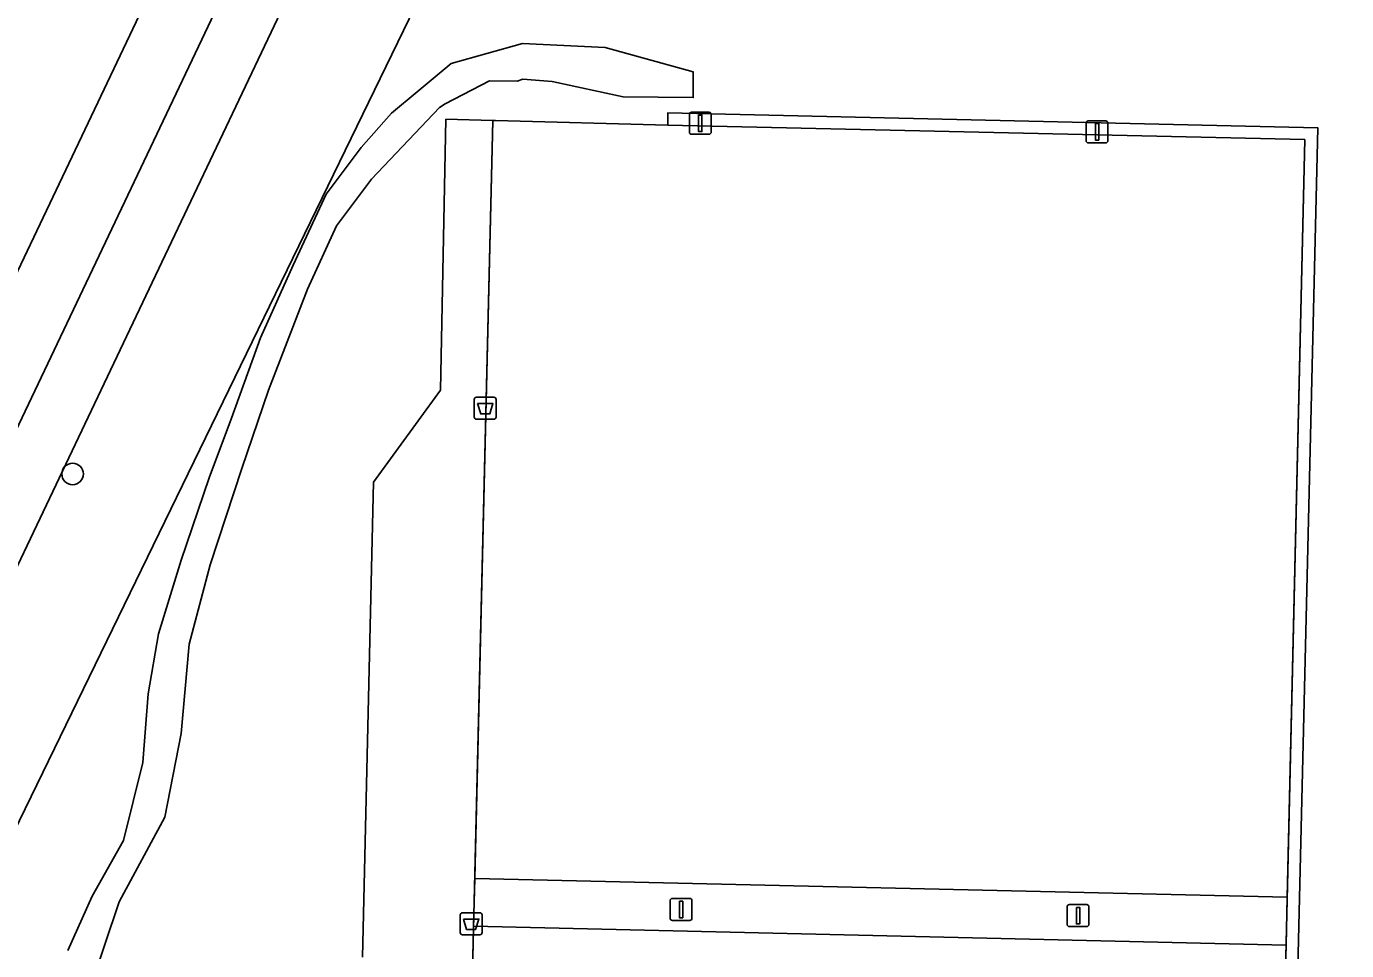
# Model space of a CAD drawing. Extents: x 161477 to 163040, y 383680 to 384871.
# Drawn here: x 161787.2 to 161847.1, y 384750.3 to 384792.2 of the extents above; entities that cross this region are included whole.
import ezdxf

# ---------------------------------------------------------------- set-up
doc = ezdxf.new("R2010")
doc.units = 0
for name, color, linetype in [('IMGEO_Afvalbak', 7, 'Continuous'), ('IMGEO_Berm_groen', 7, 'Continuous'), ('IMGEO_Boom', 7, 'Continuous'), ('IMGEO_Fietspad_gesloten', 7, 'Continuous'), ('IMGEO_Groenvoorziening', 7, 'Continuous'), ('IMGEO_Hek', 7, 'Continuous'), ('IMGEO_Lichtmast', 7, 'Continuous'), ('IMGEO_Terreindeel_gesloten', 7, 'Continuous'), ('IMGEO_Voetpad_onverhard', 7, 'Continuous'), ('IMGEO_Voetpad_open', 7, 'Continuous')]:
    doc.layers.add(name, color=color, linetype=linetype)

msp = doc.modelspace()

# ---------------------------------------------------------------- linework, layer by layer
at = {"layer": 'IMGEO_Afvalbak'}
for p, q in [((161807.515, 384774.5), (161807.515, 384775.3)), ((161807.515, 384775.3), (161807.515, 384774.5)), ((161807.615, 384775.4), (161808.405, 384775.4)), ((161808.405, 384775.4), (161807.615, 384775.4)), ((161808.505, 384775.3), (161808.505, 384774.5)), ((161808.505, 384774.5), (161808.505, 384775.3)), ((161808.405, 384774.4), (161807.615, 384774.4)), ((161807.615, 384774.4), (161808.405, 384774.4)), ((161806.875, 384751.11), (161806.875, 384751.91)), ((161806.875, 384751.91), (161806.875, 384751.11)), ((161806.975, 384752.01), (161807.765, 384752.01)), ((161807.765, 384752.01), (161806.975, 384752.01)), ((161807.865, 384751.91), (161807.865, 384751.11)), ((161807.865, 384751.11), (161807.865, 384751.91)), ((161807.765, 384751.01), (161806.975, 384751.01)), ((161806.975, 384751.01), (161807.765, 384751.01))]:
    msp.add_line(p, q, dxfattribs=at)
for points in [[(161807.658, 384775.114), (161808.362, 384775.114), (161808.213, 384774.644), (161807.807, 384774.644), (161807.658, 384775.114)], [(161807.018, 384751.724), (161807.722, 384751.724), (161807.573, 384751.254), (161807.167, 384751.254), (161807.018, 384751.724)]]:
    msp.add_lwpolyline(points, dxfattribs=at)
for centre, start, end in [((161807.615, 384775.3), 90, 180), ((161807.615, 384775.3), 90, 180), ((161808.405, 384775.3), 0, 90), ((161808.405, 384775.3), 360, 90), ((161807.615, 384774.5), 180, 270), ((161807.615, 384774.5), 180, 270), ((161808.405, 384774.5), 270, 0), ((161808.405, 384774.5), 270, 0), ((161806.975, 384751.91), 90, 180), ((161806.975, 384751.91), 90, 180), ((161807.765, 384751.91), 0, 90), ((161807.765, 384751.91), 360, 90), ((161806.975, 384751.11), 180, 270), ((161806.975, 384751.11), 180, 270), ((161807.765, 384751.11), 270, 0), ((161807.765, 384751.11), 270, 0)]:
    msp.add_arc(centre, 0.1, start, end, dxfattribs=at)
at = {"layer": 'IMGEO_Berm_groen'}
msp.add_lwpolyline([(161769.245, 384758.083), (161764.688, 384746.722), (161763.528, 384743.867), (161755.837, 384725.304), (161751.324, 384714.413), (161754.426, 384712.973), (161799.435, 384807.726), (161800.209, 384809.412), (161800.411, 384809.395)], dxfattribs=at)
at = {"layer": 'IMGEO_Boom'}
msp.add_circle((161789.3, 384771.92), 0.489, dxfattribs=at)
at = {"layer": 'IMGEO_Fietspad_gesloten'}
for points in [[(161801.859, 384820.032), (161800.935, 384812.59), (161800.697, 384810.405), (161800.695, 384810.382), (161800.692, 384810.359), (161800.411, 384809.395), (161800.209, 384809.412), (161799.435, 384807.726), (161754.426, 384712.973)], [(161750.618, 384697.888), (161803.161, 384808.473), (161803.913, 384809.963)]]:
    msp.add_lwpolyline(points, dxfattribs=at)
at = {"layer": 'IMGEO_Groenvoorziening'}
for points in [[(161804.698, 384805.476), (161800.478, 384796.565), (161778.347, 384750), (161773.012, 384738.776), (161751.678, 384693.98), (161741.125, 384672.506), (161729.219, 384648.412), (161733.008, 384645.95), (161782.919, 384748.037), (161810.108, 384804.005), (161836.574, 384803.916), (161949.969, 384804.107), (162038.287, 384809.499)], [(161949.969, 384804.107), (161836.574, 384803.916), (161810.108, 384804.005), (161782.919, 384748.037), (161733.008, 384645.95), (161725.311, 384630.208), (161692.773, 384563.441)], [(161789.079, 384750.291), (161790.19, 384752.761), (161791.611, 384755.291), (161792.486, 384758.823), (161792.72, 384761.949), (161793.19, 384764.667), (161794.22, 384768.011), (161795.486, 384771.737), (161796.51, 384774.449), (161797.815, 384778.093), (161799.307, 384781.397), (161800.798, 384784.618), (161802.383, 384786.737), (161803.766, 384788.295), (161804.919, 384789.255), (161806.47, 384790.546), (161809.704, 384791.453), (161813.454, 384791.266), (161817.438, 384790.171), (161817.442, 384788.997), (161814.272, 384789.026), (161811.044, 384789.727), (161809.719, 384789.827), (161809.464, 384789.741), (161808.198, 384789.753), (161806.196, 384788.706), (161805.938, 384788.546), (161802.85, 384785.297), (161801.264, 384783.178), (161799.959, 384780.297), (161798.188, 384775.721), (161796.976, 384772.161), (161795.532, 384767.793), (161794.579, 384764.199), (161794.22, 384760.137), (161793.486, 384756.354), (161791.407, 384752.51), (161790.079, 384748.541)], [(161802.445, 384750), (161802.939, 384771.548), (161805.986, 384775.719), (161806.224, 384788.013), (161808.362, 384787.957), (161808.475, 384787.954), (161816.287, 384787.75), (161816.296, 384788.305), (161845.756, 384787.625), (161843.634, 384698.035)]]:
    msp.add_lwpolyline(points, dxfattribs=at)
at = {"layer": 'IMGEO_Hek'}
for points in [[(162038.287, 384809.499), (161949.969, 384804.107), (161836.574, 384803.916), (161810.108, 384804.005), (161782.919, 384748.037)], [(161816.287, 384787.75), (161845.169, 384787.091), (161844.314, 384750), (161843.132, 384698.677), (161806.229, 384699.427), (161806.653, 384717.024)], [(161806.653, 384717.024), (161807.448, 384750), (161808.362, 384787.957)]]:
    msp.add_lwpolyline(points, dxfattribs=at)
at = {"layer": 'IMGEO_Lichtmast'}
for p, q in [((161817.265, 384787.43), (161817.265, 384788.23)), ((161817.265, 384788.23), (161817.265, 384787.43)), ((161817.365, 384788.33), (161818.155, 384788.33)), ((161818.155, 384788.33), (161817.365, 384788.33)), ((161818.255, 384788.23), (161818.255, 384787.43)), ((161818.255, 384787.43), (161818.255, 384788.23)), ((161835.255, 384787.04), (161835.255, 384787.84)), ((161835.255, 384787.84), (161835.255, 384787.04)), ((161835.355, 384787.94), (161836.145, 384787.94)), ((161836.145, 384787.94), (161835.355, 384787.94)), ((161836.245, 384787.84), (161836.245, 384787.04)), ((161836.245, 384787.04), (161836.245, 384787.84)), ((161818.155, 384787.33), (161817.365, 384787.33)), ((161817.365, 384787.33), (161818.155, 384787.33)), ((161836.145, 384786.94), (161835.355, 384786.94)), ((161835.355, 384786.94), (161836.145, 384786.94)), ((161816.395, 384751.76), (161816.395, 384752.56)), ((161816.395, 384752.56), (161816.395, 384751.76)), ((161816.495, 384752.66), (161817.285, 384752.66)), ((161817.285, 384752.66), (161816.495, 384752.66)), ((161817.385, 384752.56), (161817.385, 384751.76)), ((161817.385, 384751.76), (161817.385, 384752.56)), ((161834.395, 384751.48), (161834.395, 384752.28)), ((161834.395, 384752.28), (161834.395, 384751.48)), ((161834.495, 384752.38), (161835.285, 384752.38)), ((161835.285, 384752.38), (161834.495, 384752.38)), ((161835.385, 384752.28), (161835.385, 384751.48)), ((161835.385, 384751.48), (161835.385, 384752.28)), ((161817.285, 384751.66), (161816.495, 384751.66)), ((161816.495, 384751.66), (161817.285, 384751.66)), ((161835.285, 384751.38), (161834.495, 384751.38)), ((161834.495, 384751.38), (161835.285, 384751.38))]:
    msp.add_line(p, q, dxfattribs=at)
for points in [[(161817.685, 384788.205), (161817.835, 384788.205), (161817.835, 384787.455), (161817.685, 384787.455), (161817.685, 384788.205)], [(161835.675, 384787.815), (161835.825, 384787.815), (161835.825, 384787.065), (161835.675, 384787.065), (161835.675, 384787.815)], [(161816.815, 384752.535), (161816.965, 384752.535), (161816.965, 384751.785), (161816.815, 384751.785), (161816.815, 384752.535)], [(161834.815, 384752.255), (161834.965, 384752.255), (161834.965, 384751.505), (161834.815, 384751.505), (161834.815, 384752.255)]]:
    msp.add_lwpolyline(points, dxfattribs=at)
for centre, start, end in [((161817.365, 384788.23), 90, 180), ((161817.365, 384788.23), 90, 180), ((161818.155, 384788.23), 0, 90), ((161818.155, 384788.23), 360, 90), ((161835.355, 384787.84), 90, 180), ((161835.355, 384787.84), 90, 180), ((161836.145, 384787.84), 0, 90), ((161836.145, 384787.84), 360, 90), ((161817.365, 384787.43), 180, 270), ((161817.365, 384787.43), 180, 270), ((161818.155, 384787.43), 270, 0), ((161818.155, 384787.43), 270, 0), ((161835.355, 384787.04), 180, 270), ((161835.355, 384787.04), 180, 270), ((161836.145, 384787.04), 270, 0), ((161836.145, 384787.04), 270, 0), ((161816.495, 384752.56), 90, 180), ((161816.495, 384752.56), 90, 180), ((161817.285, 384752.56), 0, 90), ((161817.285, 384752.56), 360, 90), ((161834.495, 384752.28), 90, 180), ((161834.495, 384752.28), 90, 180), ((161835.285, 384752.28), 0, 90), ((161835.285, 384752.28), 360, 90), ((161816.495, 384751.76), 180, 270), ((161816.495, 384751.76), 180, 270), ((161817.285, 384751.76), 270, 0), ((161817.285, 384751.76), 270, 0), ((161834.495, 384751.48), 180, 270), ((161834.495, 384751.48), 180, 270), ((161835.285, 384751.48), 270, 0), ((161835.285, 384751.48), 270, 0)]:
    msp.add_arc(centre, 0.1, start, end, dxfattribs=at)
at = {"layer": 'IMGEO_Terreindeel_gesloten'}
for points in [[(161845.169, 384787.091), (161816.287, 384787.75), (161808.475, 384787.954), (161808.362, 384787.957), (161807.534, 384753.568), (161844.376, 384752.711)], [(161844.314, 384750), (161844.327, 384750.545), (161807.482, 384751.399), (161807.448, 384750), (161806.653, 384717.024), (161806.272, 384701.205), (161843.17, 384700.342)]]:
    msp.add_lwpolyline(points, close=True, dxfattribs=at)
at = {"layer": 'IMGEO_Voetpad_onverhard'}
msp.add_lwpolyline([(161790.079, 384748.541), (161791.407, 384752.51), (161793.486, 384756.354), (161794.22, 384760.137), (161794.579, 384764.199), (161795.532, 384767.793), (161796.976, 384772.161), (161798.188, 384775.721), (161799.959, 384780.297), (161801.264, 384783.178), (161802.85, 384785.297), (161805.938, 384788.546), (161806.196, 384788.706), (161808.198, 384789.753), (161809.464, 384789.741), (161809.719, 384789.827), (161811.044, 384789.727), (161814.272, 384789.026), (161817.442, 384788.997), (161817.438, 384790.171), (161813.454, 384791.266), (161809.704, 384791.453), (161806.47, 384790.546), (161804.919, 384789.255), (161803.766, 384788.295), (161802.383, 384786.737), (161800.798, 384784.618), (161799.307, 384781.397), (161797.815, 384778.093), (161796.51, 384774.449), (161795.486, 384771.737), (161794.22, 384768.011), (161793.19, 384764.667), (161792.72, 384761.949), (161792.486, 384758.823), (161791.611, 384755.291), (161790.19, 384752.761), (161789.079, 384750.291)], dxfattribs=at)
at = {"layer": 'IMGEO_Voetpad_open'}
for points in [[(161803.913, 384809.963), (161803.161, 384808.473), (161750.618, 384697.888), (161747.376, 384691.207), (161744.067, 384684.424), (161742.516, 384681.245), (161742.249, 384680.698), (161714.176, 384623.884), (161700.887, 384597.12), (161693.509, 384582.44), (161686.205, 384568.22)], [(161751.678, 384693.98), (161773.012, 384738.776), (161778.347, 384750), (161800.478, 384796.565), (161804.698, 384805.476)], [(161807.448, 384750), (161807.482, 384751.399), (161807.534, 384753.568), (161808.362, 384787.957), (161806.224, 384788.013), (161805.986, 384775.719), (161802.939, 384771.548), (161802.445, 384750)]]:
    msp.add_lwpolyline(points, dxfattribs=at)
for points in [[(161845.756, 384787.625), (161816.296, 384788.305), (161816.287, 384787.75), (161845.169, 384787.091), (161844.376, 384752.711), (161844.327, 384750.545), (161844.314, 384750), (161843.17, 384700.342), (161843.132, 384698.677), (161806.229, 384699.427), (161806.272, 384701.205), (161806.653, 384717.024), (161806.36, 384717.02), (161805.808, 384699.651), (161805.791, 384699.101), (161811.492, 384698.994), (161823.987, 384698.742), (161823.995, 384698.51), (161843.634, 384698.035)], [(161844.376, 384752.711), (161807.534, 384753.568), (161807.482, 384751.399), (161844.327, 384750.545)]]:
    msp.add_lwpolyline(points, close=True, dxfattribs=at)

doc.saveas('drawing.dxf')
